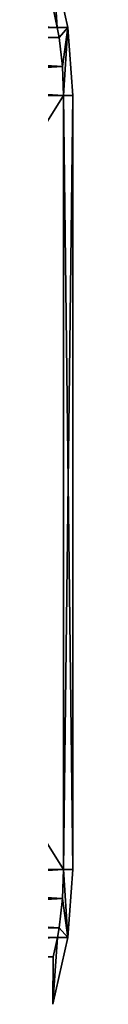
# Model space of a CAD drawing. Header units: metres. Extents: x -92 to 264, y -100 to 50.
# Tile 283 of 656: x 72.804 to 72.988, y 4.607 to 14.783. Entities that reach past the tile are written whole.
import ezdxf

# ---------------------------------------------------------------- set-up
doc = ezdxf.new("R2010")
doc.units = ezdxf.units.M
doc.layers.add('solid_21062050_01', color=7, linetype='CONTINUOUS')

msp = doc.modelspace()

# ---------------------------------------------------------------- linework, layer by layer
at = {"layer": 'solid_21062050_01'}
for points in [[(72.781166, 15.395366, 0.718579), (72.826859, 14.703964, 1.783232), (72.936325, 14.704368, 0.597992)], [(72.781166, 15.395366, 0.718579), (72.783417, 14.902976, 1.858475), (72.826859, 14.703964, 1.783232)], [(72.781166, 15.395366, 0.718579), (72.936325, 14.704368, 0.597992), (72.936325, 14.704368, -0.597989)], [(72.781166, 15.395366, -0.718589), (72.936325, 14.704368, -0.597989), (72.826859, 14.703962, -1.783231)], [(72.781166, 15.395366, -0.718589), (72.781166, 15.395366, 0.718579), (72.936325, 14.704368, -0.597989)], [(72.781166, 15.395366, -0.718589), (72.826859, 14.703962, -1.783231), (72.783363, 14.903192, -1.858568)], [(72.783417, 14.902976, 1.858475), (67.957748, 14.703945, 10.216776), (72.826859, 14.703964, 1.783232)], [(72.826859, 14.703962, -1.783231), (67.957756, 14.703979, -10.216763), (68.001305, 14.903409, -10.14134)], [(72.783363, 14.903192, -1.858568), (72.826859, 14.703962, -1.783231), (68.001305, 14.903409, -10.14134)], [(72.826859, 14.703964, 1.783232), (67.957748, 14.703945, 10.216776), (67.939728, 14.600391, 10.247983)], [(72.826859, 14.703964, 1.783232), (67.939728, 14.600391, 10.247983), (72.844849, 14.600555, 1.752063)], [(72.844826, 14.600712, -1.752106), (67.939796, 14.600783, -10.247872), (67.957756, 14.703979, -10.216763)], [(72.844826, 14.600712, -1.752106), (67.957756, 14.703979, -10.216763), (72.826859, 14.703962, -1.783231)], [(72.936325, 14.704368, 0.597992), (72.826859, 14.703964, 1.783232), (72.844849, 14.600555, 1.752063)], [(72.844826, 14.600712, -1.752106), (72.826859, 14.703962, -1.783231), (72.936325, 14.704368, -0.597989)], [(72.880569, 14.299937, -1.690196), (72.844826, 14.600712, -1.752106), (72.936325, 14.704368, -0.597989)], [(72.936325, 14.704368, 0.597992), (72.844849, 14.600555, 1.752063), (72.880577, 14.299849, 1.690184)], [(72.880569, 14.299937, -1.690196), (72.936325, 14.704368, -0.597989), (72.892303, 14, -1.669873)], [(72.936325, 14.704368, 0.597992), (72.880577, 14.299849, 1.690184), (72.892303, 14, 1.669873)], [(72.936325, 14.704368, -0.597989), (72.988022, 14, -0.557995), (72.892303, 14, -1.669873)], [(72.936325, 14.704368, 0.597992), (72.892303, 14, 1.669873), (72.988022, 14, 0.557995)], [(72.936325, 14.704368, 0.597992), (72.988022, 14, 0.557995), (72.988022, 14, -0.557995)], [(72.936325, 14.704368, -0.597989), (72.936325, 14.704368, 0.597992), (72.988022, 14, -0.557995)], [(72.880577, 14.299849, 1.690184), (67.939728, 14.600391, 10.247983), (67.90403, 14.29981, 10.309821)], [(72.880569, 14.299937, -1.690196), (67.904037, 14.299901, -10.309808), (67.939796, 14.600783, -10.247872)], [(72.844849, 14.600555, 1.752063), (67.939728, 14.600391, 10.247983), (72.880577, 14.299849, 1.690184)], [(72.880569, 14.299937, -1.690196), (67.939796, 14.600783, -10.247872), (72.844826, 14.600712, -1.752106)], [(72.892303, 14, -1.669873), (67.892303, 14, -10.330127), (67.904037, 14.299901, -10.309808)], [(72.880577, 14.299849, 1.690184), (67.90403, 14.29981, 10.309821), (67.892303, 14, 10.330127)], [(72.880577, 14.299849, 1.690184), (67.892303, 14, 10.330127), (72.892303, 14, 1.669873)], [(72.880569, 14.299937, -1.690196), (72.892303, 14, -1.669873), (67.904037, 14.299901, -10.309808)], [(67.892303, 6, 10.330127), (72.892303, 14, 1.669873), (67.892303, 14, 10.330127)], [(72.892303, 6, -1.669873), (67.892303, 14, -10.330127), (72.892303, 14, -1.669873)], [(67.892303, 6, -10.330127), (67.892303, 14, -10.330127), (72.892303, 6, -1.669873)], [(72.892303, 6, 1.669873), (72.892303, 14, 1.669873), (67.892303, 6, 10.330127)], [(72.892303, 6, -1.669873), (72.892303, 14, -1.669873), (72.988022, 14, -0.557995)], [(72.892303, 6, -1.669873), (72.988022, 14, -0.557995), (72.988022, 6, -0.557995)], [(72.988022, 6, 0.557995), (72.988022, 14, 0.557995), (72.892303, 14, 1.669873)], [(72.988022, 6, 0.557995), (72.892303, 14, 1.669873), (72.892303, 6, 1.669873)], [(72.988022, 6, -0.557995), (72.988022, 14, -0.557995), (72.988022, 14, 0.557995)], [(72.988022, 6, -0.557995), (72.988022, 14, 0.557995), (72.988022, 6, 0.557995)], [(72.892303, 6, 1.669873), (67.892303, 6, 10.330127), (67.904037, 5.700095, 10.309808)], [(67.892303, 6, -10.330127), (72.892303, 6, -1.669873), (72.880577, 5.700103, -1.690192)], [(67.904037, 5.700064, -10.309804), (67.892303, 6, -10.330127), (72.880577, 5.700103, -1.690192)], [(72.880569, 5.700061, 1.690197), (72.892303, 6, 1.669873), (67.904037, 5.700095, 10.309808)], [(72.880569, 5.700061, 1.690197), (72.936737, 5.298431, 0.597656), (72.892303, 6, 1.669873)], [(72.936737, 5.298431, -0.59766), (72.880577, 5.700103, -1.690192), (72.892303, 6, -1.669873)], [(72.936737, 5.298431, 0.597656), (72.988022, 6, 0.557995), (72.892303, 6, 1.669873)], [(72.936737, 5.298431, -0.59766), (72.892303, 6, -1.669873), (72.988022, 6, -0.557995)], [(72.936737, 5.298431, -0.59766), (72.988022, 6, -0.557995), (72.988022, 6, 0.557995)], [(72.936737, 5.298431, 0.597656), (72.936737, 5.298431, -0.59766), (72.988022, 6, 0.557995)], [(67.904037, 5.700064, -10.309804), (72.880577, 5.700103, -1.690192), (72.844818, 5.39922, -1.752127)], [(72.880569, 5.700061, 1.690197), (67.904037, 5.700095, 10.309808), (67.939796, 5.399211, 10.24787)], [(67.904037, 5.700064, -10.309804), (72.844818, 5.39922, -1.752127), (67.939781, 5.399292, -10.247894)], [(72.880569, 5.700061, 1.690197), (67.939796, 5.399211, 10.24787), (72.844826, 5.399287, 1.752107)], [(72.936737, 5.298431, -0.59766), (72.844818, 5.39922, -1.752127), (72.880577, 5.700103, -1.690192)], [(72.880569, 5.700061, 1.690197), (72.844826, 5.399287, 1.752107), (72.936737, 5.298431, 0.597656)], [(67.939781, 5.399292, -10.247894), (72.844818, 5.39922, -1.752127), (72.827377, 5.298815, -1.782326)], [(67.939781, 5.399292, -10.247894), (72.827377, 5.298815, -1.782326), (67.957222, 5.298831, -10.217682)], [(72.844826, 5.399287, 1.752107), (67.939796, 5.399211, 10.24787), (67.95723, 5.298815, 10.217675)], [(72.844826, 5.399287, 1.752107), (67.95723, 5.298815, 10.217675), (72.827385, 5.298831, 1.782318)], [(72.936737, 5.298431, -0.59766), (72.827377, 5.298815, -1.782326), (72.844818, 5.39922, -1.752127)], [(72.844826, 5.399287, 1.752107), (72.827385, 5.298831, 1.782318), (72.936737, 5.298431, 0.597656)], [(67.957222, 5.298831, -10.217682), (72.827377, 5.298815, -1.782326), (72.78331, 5.096591, -1.85866)], [(72.827385, 5.298831, 1.782318), (67.95723, 5.298815, 10.217675), (68.001305, 5.096587, 10.141338)], [(72.783363, 5.096807, 1.858568), (72.827385, 5.298831, 1.782318), (68.001305, 5.096587, 10.141338)], [(72.78199, 4.607349, 0.717942), (72.936737, 5.298431, 0.597656), (72.827385, 5.298831, 1.782318)], [(72.78199, 4.607349, 0.717942), (72.827385, 5.298831, 1.782318), (72.783363, 5.096807, 1.858568)], [(72.78199, 4.607349, -0.717952), (72.827377, 5.298815, -1.782326), (72.936737, 5.298431, -0.59766)], [(72.78199, 4.607349, -0.717952), (72.78331, 5.096591, -1.85866), (72.827377, 5.298815, -1.782326)], [(72.78199, 4.607349, -0.717952), (72.936737, 5.298431, -0.59766), (72.936737, 5.298431, 0.597656)], [(72.78199, 4.607349, 0.717942), (72.78199, 4.607349, -0.717952), (72.936737, 5.298431, 0.597656)]]:
    msp.add_3dface(points, dxfattribs=at)

doc.saveas('drawing.dxf')
